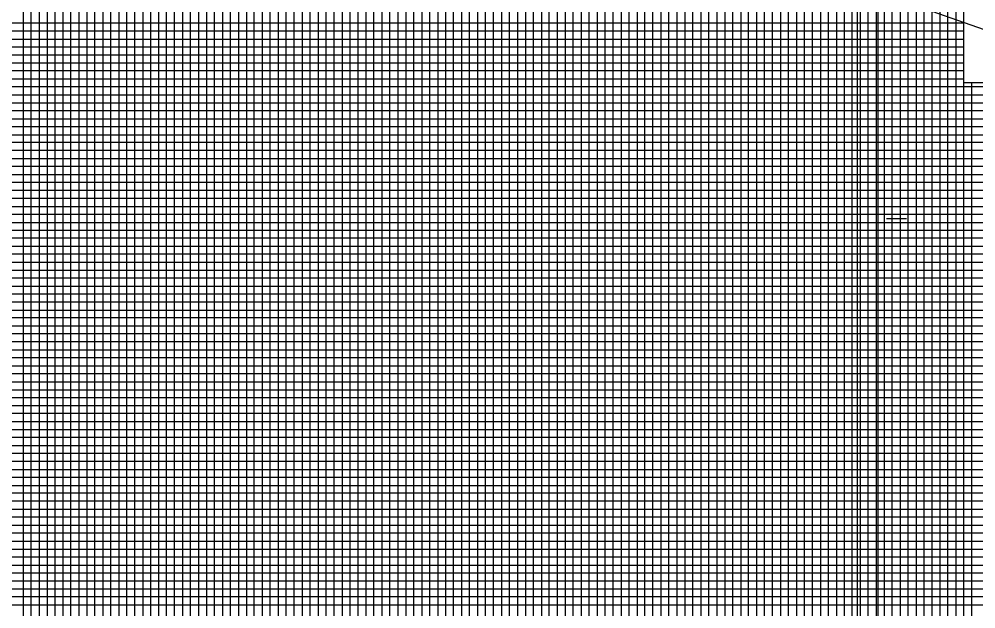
# Model space of a CAD drawing. Extents: x 2345490 to 2436403, y 465165 to 573888.
# Drawn here: x 2414353 to 2414953, y 545413 to 545783 of the extents above; entities that cross this region are included whole.
import ezdxf

# ---------------------------------------------------------------- set-up
doc = ezdxf.new("R2010")
doc.units = 0
for name, color, linetype in [('Old_Level_40', 7, 'Continuous'), ('Old_Level_41', 7, 'Continuous'), ('Old_Level_42', 7, 'Continuous'), ('Old_Level_43', 7, 'Continuous'), ('Old_Level_50', 7, 'Continuous'), ('Old_Level_51', 7, 'Continuous'), ('Old_Level_62', 7, 'Continuous')]:
    doc.layers.add(name, color=color, linetype=linetype)

msp = doc.modelspace()

# ---------------------------------------------------------------- linework, layer by layer
at = {"layer": 'Old_Level_40'}
msp.add_lwpolyline([(2414945.275, 545855.47975), (2415045.325, 545855.47975), (2415045.325, 545742.97975), (2414945.275, 545742.97975)], close=True, dxfattribs=at)
at = {"layer": 'Old_Level_41'}
msp.add_line((2414896.825, 545658.02975), (2414909.325, 545658.02975), dxfattribs=at)
for points in [[(2414370.325, 545880.52975), (2414370.325, 544855.52975), (2414420.325, 544855.52975), (2414420.325, 545880.52975)], [(2414395.325, 545880.52975), (2414395.325, 544855.52975), (2414445.325, 544855.52975), (2414445.325, 545880.52975)], [(2414470.325, 545880.52975), (2414470.325, 544855.52975), (2414520.325, 544855.52975), (2414520.325, 545880.52975)], [(2414495.325, 545880.52975), (2414495.325, 544855.52975), (2414545.325, 544855.52975), (2414545.325, 545880.52975)], [(2414570.325, 545880.52975), (2414570.325, 544855.52975), (2414620.325, 544855.52975), (2414620.325, 545880.52975)], [(2414595.325, 545880.52975), (2414595.325, 544855.52975), (2414645.325, 544855.52975), (2414645.325, 545880.52975)], [(2414670.325, 545880.52975), (2414670.325, 544855.52975), (2414720.325, 544855.52975), (2414720.325, 545880.52975)], [(2414695.325, 545880.52975), (2414695.325, 544855.52975), (2414745.325, 544855.52975), (2414745.325, 545880.52975)], [(2414770.325, 545880.52975), (2414770.325, 544855.52975), (2414820.325, 544855.52975), (2414820.325, 545880.52975)], [(2414795.325, 545880.52975), (2414795.325, 544855.52975), (2414845.325, 544855.52975), (2414845.325, 545880.52975)], [(2414870.325, 545880.52975), (2414870.325, 544855.52975), (2414920.325, 544855.52975), (2414920.325, 545880.52975)], [(2414895.325, 545880.52975), (2414895.325, 544855.52975), (2414945.325, 544855.52975), (2414945.325, 545880.52975)], [(2414945.275, 545780.52975), (2413645.325, 545780.52975), (2413645.325, 545730.47975), (2415145.325, 545730.47975)], [(2415145.325, 545705.52975), (2413645.325, 545705.52975), (2413645.325, 545755.52975), (2414945.275, 545755.52975)], [(2415145.325, 545680.52975), (2413645.325, 545680.52975), (2413645.325, 545630.52975), (2415145.325, 545630.52975)], [(2415145.325, 545605.52975), (2413645.325, 545605.52975), (2413645.325, 545655.52975), (2415145.325, 545655.52975)], [(2415145.325, 545580.52975), (2413645.325, 545580.52975), (2413645.325, 545530.52975), (2415145.325, 545530.52975)], [(2415145.325, 545480.52975), (2413645.325, 545480.52975), (2413645.325, 545430.52975), (2415145.325, 545430.52975)]]:
    msp.add_lwpolyline(points, dxfattribs=at)
at = {"layer": 'Old_Level_42'}
for points in [[(2415145.325, 545505.52975), (2413645.325, 545505.52975), (2413645.325, 545555.52975), (2415145.325, 545555.52975)], [(2415145.325, 545405.52975), (2413645.325, 545405.52975), (2413645.325, 545455.52975), (2415145.325, 545455.52975)]]:
    msp.add_lwpolyline(points, dxfattribs=at)
at = {"layer": 'Old_Level_43'}
for p, q in [((2415095.325, 545700.52975), (2413695.325, 545700.52975)), ((2413695.325, 545695.52975), (2415095.325, 545695.52975)), ((2415095.325, 545675.52975), (2413695.325, 545675.52975))]:
    msp.add_line(p, q, dxfattribs=at)
for points in [[(2414355.325, 545880.52975), (2414355.325, 544855.52975), (2414360.325, 544855.52975), (2414360.325, 545880.52975)], [(2414365.325, 545880.52975), (2414365.325, 544855.52975), (2414375.325, 544855.52975), (2414375.325, 545880.52975)], [(2414380.325, 545880.52975), (2414380.325, 544855.52975), (2414385.325, 544855.52975), (2414385.325, 545880.52975)], [(2414390.325, 545880.52975), (2414390.325, 544855.52975), (2414400.325, 544855.52975), (2414400.325, 545880.52975)], [(2414405.325, 545880.52975), (2414405.325, 544855.52975)], [(2414415.325, 545879.92975), (2414415.325, 544855.52975), (2414425.325, 544855.52975), (2414425.325, 545880.52975)], [(2414430.325, 545880.52975), (2414430.325, 544855.52975), (2414435.325, 544855.52975), (2414435.325, 545880.52975)], [(2414440.325, 545880.52975), (2414440.325, 544855.52975), (2414450.325, 544855.52975), (2414450.325, 545880.52975)], [(2414455.325, 545880.52975), (2414455.325, 544855.52975), (2414460.325, 544855.52975), (2414460.325, 545880.52975)], [(2414465.325, 545880.52975), (2414465.325, 544855.52975), (2414475.325, 544855.52975), (2414475.325, 545880.52975)], [(2414480.325, 545880.52975), (2414480.325, 544855.52975), (2414485.325, 544855.52975), (2414485.325, 545880.52975)], [(2414490.325, 545880.52975), (2414490.325, 544855.52975), (2414500.325, 544855.52975), (2414500.325, 545880.52975)], [(2414505.325, 545880.52975), (2414505.325, 544855.52975), (2414510.325, 544855.52975), (2414510.325, 545880.52975)], [(2414515.325, 545880.52975), (2414515.325, 544855.52975), (2414525.325, 544855.52975), (2414525.325, 545880.52975)], [(2414530.325, 545880.52975), (2414530.325, 544855.52975), (2414535.325, 544855.52975), (2414535.325, 545880.52975)], [(2414540.325, 545880.52975), (2414540.325, 544855.52975), (2414550.325, 544855.52975), (2414550.325, 545880.52975)], [(2414555.325, 545880.52975), (2414555.325, 544855.52975), (2414560.325, 544855.52975), (2414560.325, 545880.52975)], [(2414565.325, 545880.52975), (2414565.325, 544855.52975), (2414575.325, 544855.52975), (2414575.325, 545880.52975)], [(2414580.325, 545880.52975), (2414580.325, 544855.52975), (2414585.325, 544855.52975), (2414585.325, 545880.52975)], [(2414590.325, 545880.52975), (2414590.325, 544855.52975), (2414600.325, 544855.52975), (2414600.325, 545880.52975)], [(2414605.325, 545880.52975), (2414605.325, 544855.52975), (2414610.325, 544855.52975), (2414610.325, 545880.52975)], [(2414615.325, 545880.52975), (2414615.325, 544855.52975), (2414625.325, 544855.52975), (2414625.325, 545880.52975)], [(2414630.325, 545880.52975), (2414630.325, 544855.52975), (2414635.325, 544855.52975), (2414635.325, 545880.52975)], [(2414640.325, 545880.52975), (2414640.325, 544855.52975), (2414650.325, 544855.52975), (2414650.325, 545880.52975)], [(2414655.325, 545880.52975), (2414655.325, 544855.52975), (2414660.325, 544855.52975), (2414660.325, 545880.52975)], [(2414665.325, 545880.52975), (2414665.325, 544855.52975), (2414675.325, 544855.52975), (2414675.325, 545880.52975)], [(2414680.325, 545880.52975), (2414680.325, 544855.52975), (2414685.325, 544855.52975), (2414685.325, 545880.52975)], [(2414690.325, 545880.52975), (2414690.325, 544855.52975), (2414700.325, 544855.52975), (2414700.325, 545880.52975)], [(2414705.325, 545880.52975), (2414705.325, 544855.52975), (2414710.325, 544855.52975), (2414710.325, 545880.52975)], [(2414715.325, 545880.52975), (2414715.325, 544855.52975)], [(2414715.325, 544855.52975), (2414725.325, 544855.52975), (2414725.325, 545880.52975)], [(2414730.325, 545880.52975), (2414730.325, 544855.52975), (2414735.325, 544855.52975), (2414735.325, 545880.52975)], [(2414740.325, 545880.52975), (2414740.325, 544855.52975), (2414750.325, 544855.52975), (2414750.325, 545880.52975)], [(2414755.325, 545880.52975), (2414755.325, 544855.52975), (2414760.325, 544855.52975), (2414760.325, 545880.52975)], [(2414765.325, 545880.52975), (2414765.325, 544855.52975), (2414775.325, 544855.52975), (2414775.325, 545880.52975)], [(2414780.325, 545880.52975), (2414780.325, 544855.52975), (2414785.325, 544855.52975), (2414785.325, 545880.52975)], [(2414790.325, 545880.52975), (2414790.325, 544855.52975), (2414800.325, 544855.52975), (2414800.325, 545880.52975)], [(2414805.325, 545880.52975), (2414805.325, 544855.52975), (2414810.325, 544855.52975), (2414810.325, 545880.52975)], [(2414815.325, 545880.52975), (2414815.325, 544855.52975), (2414825.325, 544855.52975), (2414825.325, 545880.52975)], [(2414830.325, 545880.52975), (2414830.325, 544855.52975), (2414835.325, 544855.52975), (2414835.325, 545880.52975)], [(2414840.325, 545880.52975), (2414840.325, 544855.52975), (2414850.325, 544855.52975), (2414850.325, 545880.52975)], [(2414855.325, 545880.52975), (2414855.325, 544855.52975), (2414860.325, 544855.52975), (2414860.325, 545880.52975)], [(2414865.325, 545880.52975), (2414865.325, 544855.52975), (2414875.325, 544855.52975), (2414875.325, 545880.52975)], [(2414880.325, 545880.52975), (2414880.325, 544855.52975), (2414885.325, 544855.52975), (2414885.325, 545880.52975)], [(2414890.325, 545880.52975), (2414890.325, 544855.52975), (2414900.325, 544855.52975), (2414900.325, 545880.52975)], [(2414905.325, 545880.52975), (2414905.325, 544855.52975), (2414910.325, 544855.52975), (2414910.325, 545880.52975)], [(2414915.325, 545880.52975), (2414915.325, 544855.52975), (2414925.325, 544855.52975), (2414925.325, 545880.52975)], [(2414930.325, 545880.52975), (2414930.325, 544855.52975), (2414935.325, 544855.52975), (2414935.325, 545880.52975)], [(2414940.325, 545880.52975), (2414940.325, 544855.52975), (2414950.325, 544855.52975), (2414950.325, 545742.97975)], [(2414405.325, 544855.52975), (2414410.325, 544855.52975), (2414410.325, 545879.92975)], [(2414945.275, 545775.52975), (2413695.325, 545775.52975), (2413695.325, 545770.52975), (2414945.275, 545770.52975)], [(2414945.275, 545765.52975), (2413695.325, 545765.52975), (2413695.325, 545760.52975), (2414945.275, 545760.52975)], [(2414945.275, 545750.52975), (2413695.325, 545750.52975), (2413695.325, 545745.52975), (2414945.275, 545745.52975)], [(2415095.325, 545740.52975), (2413695.325, 545740.52975), (2413695.325, 545740.52975), (2413695.325, 545720.52975), (2415095.325, 545720.52975)], [(2413695.325, 545735.52975), (2415095.325, 545735.52975)], [(2415095.325, 545725.52975), (2413695.325, 545725.52975)], [(2415095.325, 545715.52975), (2413695.325, 545715.52975), (2413695.325, 545710.52975), (2415095.325, 545710.52975)], [(2415095.325, 545690.52975), (2413695.325, 545690.52975), (2413695.325, 545685.52975), (2415095.325, 545685.52975)], [(2415095.325, 545670.52975), (2413695.325, 545670.52975), (2413695.325, 545665.52975), (2415095.325, 545665.52975)], [(2415095.325, 545660.52975), (2413695.325, 545660.52975)], [(2413695.325, 545650.52975), (2415095.325, 545650.52975)], [(2415095.325, 545645.52975), (2413695.325, 545645.52975), (2413695.325, 545640.52975), (2415095.325, 545640.52975)], [(2415095.325, 545635.52975), (2413695.325, 545635.52975), (2413695.325, 545625.52975), (2415095.325, 545625.52975)], [(2415095.325, 545620.52975), (2413695.325, 545620.52975), (2413695.325, 545615.52975), (2415095.325, 545615.52975)], [(2415095.325, 545610.52975), (2413695.325, 545610.52975), (2413695.325, 545600.52975), (2415095.325, 545600.52975)], [(2415095.325, 545595.52975), (2413695.325, 545595.52975), (2413695.325, 545590.52975), (2415095.325, 545590.52975)], [(2415095.325, 545585.52975), (2413695.325, 545585.52975), (2413695.325, 545575.52975), (2415095.325, 545575.52975)], [(2415095.325, 545570.52975), (2413695.325, 545570.52975), (2413695.325, 545565.52975), (2415095.325, 545565.52975)], [(2415095.325, 545560.52975), (2413695.325, 545560.52975), (2413695.325, 545550.52975), (2415095.325, 545550.52975)], [(2415095.325, 545545.52975), (2413695.325, 545545.52975), (2413695.325, 545540.52975), (2415095.325, 545540.52975)], [(2415095.325, 545535.52975), (2413695.325, 545535.52975), (2413695.325, 545525.52975), (2415095.325, 545525.52975)], [(2415095.325, 545520.52975), (2413695.325, 545520.52975), (2413695.325, 545515.52975), (2415095.325, 545515.52975)], [(2415095.325, 545510.52975), (2413695.325, 545510.52975), (2413695.325, 545500.52975), (2415095.325, 545500.52975)], [(2415095.325, 545495.52975), (2413695.325, 545495.52975), (2413695.325, 545490.52975), (2415095.325, 545490.52975)], [(2415095.325, 545485.52975), (2413695.325, 545485.52975), (2413695.325, 545475.52975), (2415095.325, 545475.52975)], [(2415095.325, 545470.52975), (2413695.325, 545470.52975), (2413695.325, 545465.52975), (2415095.325, 545465.52975)], [(2415095.325, 545460.52975), (2413695.325, 545460.52975), (2413695.325, 545450.52975), (2415095.325, 545450.52975)], [(2415095.325, 545445.52975), (2413695.325, 545445.52975), (2413695.325, 545440.52975), (2415095.325, 545440.52975)], [(2415095.325, 545435.52975), (2413695.325, 545435.52975), (2413695.325, 545425.52975), (2415095.325, 545425.52975)], [(2415095.325, 545420.52975), (2413695.325, 545420.52975), (2413695.325, 545415.52975), (2415095.325, 545415.52975)]]:
    msp.add_lwpolyline(points, dxfattribs=at)
at = {"layer": 'Old_Level_50'}
msp.add_lwpolyline([(2416557.825, 545883.07975), (2414891.325, 545883.07975), (2414891.325, 544827.97975), (2416557.825, 544827.97975)], close=True, dxfattribs=at)
at = {"layer": 'Old_Level_51'}
msp.add_lwpolyline([(2416562.325, 545905.52975), (2414878.325, 545905.52975), (2414878.325, 544805.52975), (2416562.325, 544805.52975)], close=True, dxfattribs=at)
at = {"layer": 'Old_Level_62'}
msp.add_line((2416463.71169, 545247.84751), (2409193.67257, 547800.0936), dxfattribs=at)

doc.saveas('drawing.dxf')
